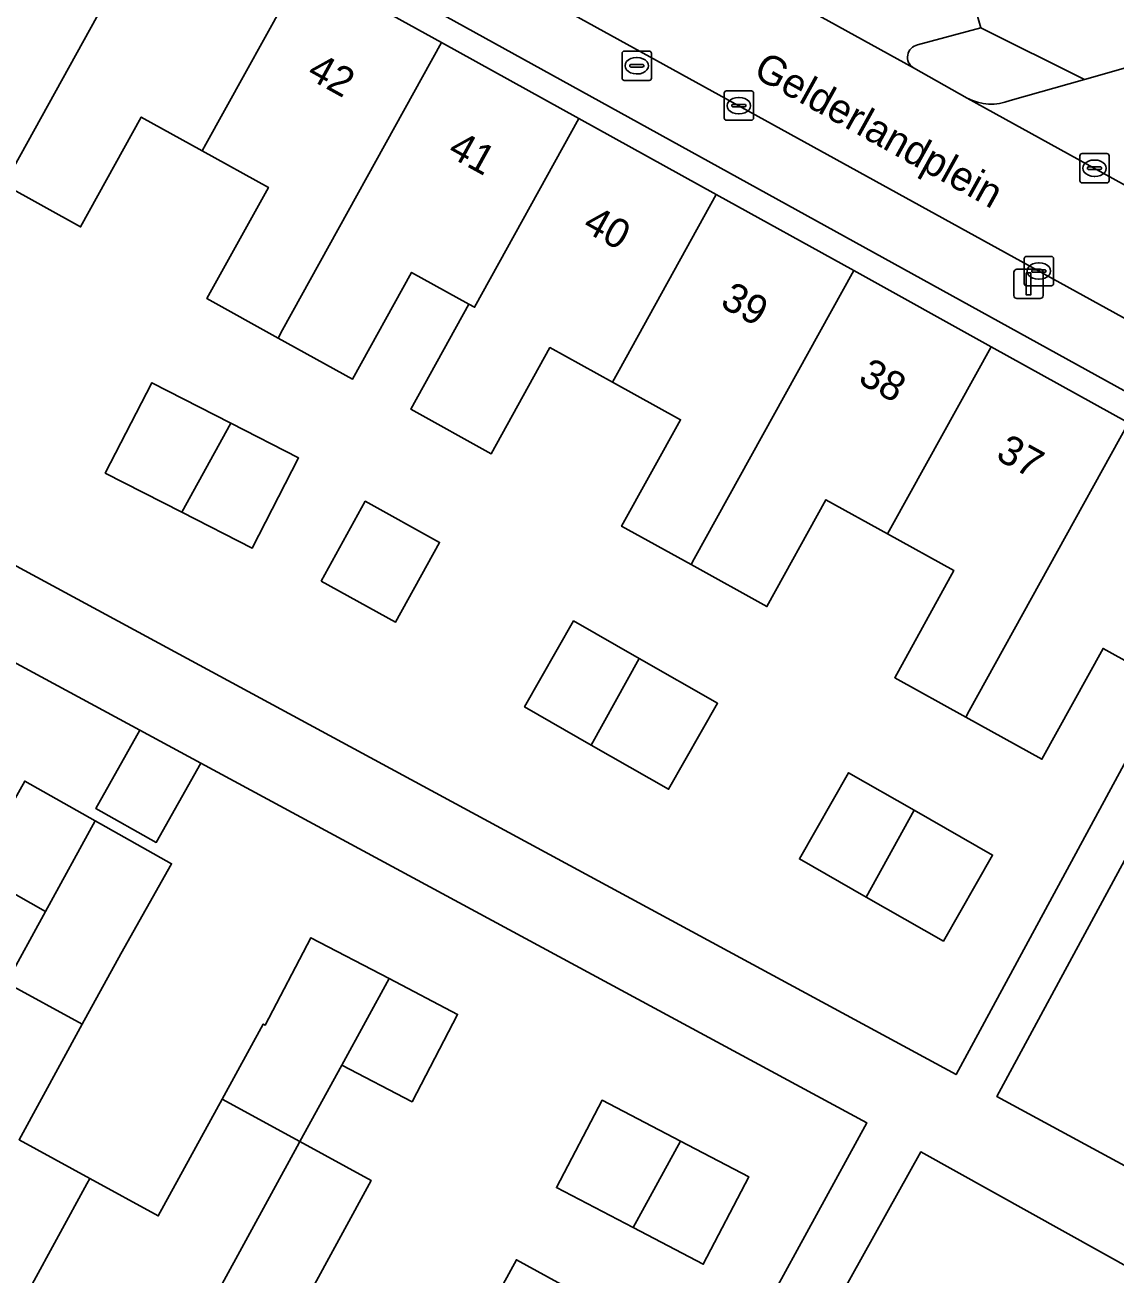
# Model space of a CAD drawing. Extents: x 158352 to 159489, y 383828 to 384603.
# Drawn here: x 158932.65 to 158969.84, y 384056.16 to 384098.81 of the extents above; entities that cross this region are included whole.
import ezdxf

# ---------------------------------------------------------------- set-up
doc = ezdxf.new("R2010")
doc.units = 0
for name, color, linetype in [('IMGEO_Brandkraan', 7, 'Continuous'), ('IMGEO_Erf', 7, 'Continuous'), ('IMGEO_Groenvoorziening', 7, 'Continuous'), ('IMGEO_Kolk', 7, 'Continuous'), ('IMGEO_Lichtmast', 7, 'Continuous'), ('IMGEO_Openbare_ruimte_label', 7, 'Continuous'), ('IMGEO_Pand', 7, 'Continuous'), ('IMGEO_Pand_nummerreeks', 7, 'Continuous'), ('IMGEO_Parkeervlak_open', 7, 'Continuous'), ('IMGEO_Rijbaan_lokaal_open', 7, 'Continuous'), ('IMGEO_Voetpad_open', 7, 'Continuous')]:
    doc.layers.add(name, color=color, linetype=linetype)

msp = doc.modelspace()

# ---------------------------------------------------------------- linework, layer by layer
at = {"layer": 'IMGEO_Brandkraan'}
for p, q in [((158953.019, 384096.99), (158953.019, 384097.842)), ((158953.094, 384097.916), (158953.946, 384097.916)), ((158953.507, 384097.696), (158953.532, 384097.696)), ((158954.02, 384097.842), (158954.02, 384096.99)), ((158953.278, 384097.41), (158953.278, 384097.422)), ((158953.716, 384097.373), (158953.318, 384097.373)), ((158953.321, 384097.459), (158953.719, 384097.459)), ((158953.762, 384097.422), (158953.762, 384097.41)), ((158953.946, 384096.916), (158953.094, 384096.916)), ((158953.53, 384097.136), (158953.505, 384097.136))]:
    msp.add_line(p, q, dxfattribs=at)
for points in [[(158953.019, 384096.99), (158953.019, 384097.842)], [(158953.094, 384097.916), (158953.946, 384097.916)], [(158954.02, 384097.842), (158954.02, 384096.99)], [(158953.946, 384096.916), (158953.094, 384096.916)]]:
    msp.add_lwpolyline(points, dxfattribs=at)
for centre, radius, start, end in [((158953.096, 384097.84), 0.0765, 91.552, 178.448), ((158953.096, 384097.84), 0.0765, 91.552, 178.448), ((158953.944, 384097.84), 0.0765, 1.552, 88.448), ((158953.944, 384097.84), 0.0765, 1.552, 88.448), ((158953.318, 384097.419), 0.0403, 85.8775, 175.7526), ((158953.315, 384097.409), 0.0366, 178.938, 274.7102), ((158953.719, 384097.416), 0.043, 264.8664, 352.4533), ((158953.723, 384097.421), 0.0386, 1.7309, 96.639), ((158953.096, 384096.992), 0.0765, 181.552, 268.448), ((158953.096, 384096.992), 0.0765, 181.552, 268.448), ((158953.944, 384096.992), 0.0765, 271.552, 358.448), ((158953.944, 384096.992), 0.0765, 271.552, 358.448)]:
    msp.add_arc(centre, radius, start, end, dxfattribs=at)
for centre, major_axis, ratio, start_param, end_param in [((158953.506, 384097.416), (-0.387, 0.002), 0.722429, 4.712389, 7.853982), ((158953.531, 384097.416), (-0.39, 0.002), 0.717154, 1.570796, 4.712389)]:
    msp.add_ellipse(centre, major_axis=major_axis, ratio=ratio, start_param=start_param, end_param=end_param, dxfattribs=at)
at = {"layer": 'IMGEO_Erf'}
for points in [[(158933.094, 384106.786), (158932.685, 384106.046), (158937.479, 384103.394), (158942.168, 384100.8), (158946.855, 384098.207), (158951.544, 384095.613), (158956.233, 384093.019), (158960.921, 384090.426), (158965.609, 384087.832), (158970.298, 384085.238), (158975.09, 384082.587), (158975.522, 384083.371)], [(158940.392, 384080.958), (158937.992, 384082.186), (158935.383, 384083.522), (158936.974, 384086.601), (158939.671, 384085.221), (158941.983, 384084.038)], [(158942.746, 384079.837), (158944.253, 384082.561), (158946.79, 384081.157), (158945.282, 384078.433)], [(158956.279, 384075.671), (158954.603, 384072.736), (158951.967, 384074.241), (158949.689, 384075.542), (158951.365, 384078.477), (158953.604, 384077.198)], [(158962.982, 384072.017), (158965.658, 384070.489), (158963.982, 384067.554), (158961.346, 384069.059), (158959.068, 384070.36), (158960.744, 384073.295)], [(158952.337, 384062.126), (158955.007, 384060.732), (158957.346, 384059.511), (158955.789, 384056.53), (158953.393, 384057.781), (158950.78, 384059.145)]]:
    msp.add_lwpolyline(points, close=True, dxfattribs=at)
for points in [[(158921.794, 384086.055), (158964.417, 384062.999), (158971.625, 384076.324), (158969.431, 384077.538), (158967.341, 384073.76), (158964.742, 384075.198), (158962.32, 384076.538), (158964.343, 384080.196), (158962.078, 384081.449), (158959.976, 384082.611), (158957.961, 384078.967), (158955.374, 384080.398), (158953.004, 384081.709), (158955.012, 384085.339), (158952.693, 384086.622), (158950.558, 384087.803), (158948.555, 384084.182), (158945.807, 384085.703), (158947.789, 384089.284), (158945.835, 384090.364), (158943.82, 384086.723), (158941.279, 384088.128), (158938.852, 384089.471), (158940.951, 384093.266), (158938.691, 384094.516), (158936.613, 384095.666), (158934.541, 384091.919), (158931.93, 384093.364)], [(158954.496, 384048.805), (158961.366, 384061.361), (158938.65, 384073.63), (158937.124, 384070.919), (158935.059, 384072.082), (158936.565, 384074.756), (158921.577, 384082.851)], [(158990.046, 384066.987), (158987.924, 384063.135), (158985.799, 384064.306), (158984.089, 384061.206), (158986.023, 384060.102), (158984.521, 384057.472), (158982.627, 384058.554), (158979.77, 384060.185), (158982.916, 384065.895), (158985.004, 384069.685), (158983.643, 384070.435), (158983.21, 384070.674), (158983.067, 384070.753), (158982.692, 384070.074), (158980.296, 384071.394), (158978.28, 384067.734), (158975.852, 384069.072), (158973.211, 384070.527), (158975.3, 384074.318), (158973.016, 384075.577), (158965.806, 384062.248), (158975.234, 384057.148), (158974.277, 384055.46)], [(158932.638, 384073.013), (158935.043, 384071.658), (158937.647, 384070.192), (158935.917, 384067.121), (158934.6, 384064.721), (158932.443, 384060.779), (158934.855, 384059.459), (158937.193, 384058.18), (158939.374, 384062.166), (158940.773, 384064.724), (158940.842, 384064.688), (158942.399, 384067.669), (158945.069, 384066.275), (158947.408, 384065.054), (158945.851, 384062.073), (158943.454, 384063.325), (158942.026, 384060.715), (158944.46, 384059.383), (158942.315, 384055.462)], [(158932.02, 384066.133), (158933.351, 384068.566), (158930.908, 384069.942)], [(158973.066, 384054.886), (158963.209, 384060.366), (158956.08, 384047.576)], [(158947.265, 384052.754), (158949.415, 384056.683), (158952.013, 384055.261)]]:
    msp.add_lwpolyline(points, dxfattribs=at)
at = {"layer": 'IMGEO_Groenvoorziening'}
msp.add_lwpolyline([(158964.545, 384101.231), (158965.262, 384098.706), (158968.795, 384096.946), (158971.072, 384097.592), (158971.754, 384095.244), (158974.148, 384095.924), (158974.853, 384093.537), (158977.211, 384094.225), (158977.896, 384091.885), (158980.286, 384092.523), (158980.979, 384090.171), (158983.364, 384090.835), (158984.066, 384088.461), (158986.448, 384089.138), (158987.145, 384086.756), (158993.223, 384083.365)], dxfattribs=at)
at = {"layer": 'IMGEO_Kolk'}
for p, q in [((158956.503, 384095.629), (158956.503, 384096.481)), ((158956.578, 384096.555), (158957.43, 384096.555)), ((158957.504, 384096.481), (158957.504, 384095.629)), ((158956.762, 384096.049), (158956.762, 384096.061)), ((158957.2, 384096.012), (158956.802, 384096.012)), ((158956.805, 384096.098), (158957.203, 384096.098)), ((158956.991, 384096.335), (158957.016, 384096.335)), ((158957.246, 384096.061), (158957.246, 384096.049)), ((158957.43, 384095.555), (158956.578, 384095.555)), ((158957.014, 384095.775), (158956.989, 384095.775)), ((158968.636, 384093.494), (158968.636, 384094.346)), ((158968.711, 384094.42), (158969.563, 384094.42)), ((158969.637, 384094.346), (158969.637, 384093.494)), ((158968.895, 384093.914), (158968.895, 384093.926)), ((158969.333, 384093.877), (158968.935, 384093.877)), ((158968.938, 384093.963), (158969.336, 384093.963)), ((158969.124, 384094.2), (158969.149, 384094.2)), ((158969.379, 384093.926), (158969.379, 384093.914)), ((158969.563, 384093.42), (158968.711, 384093.42)), ((158969.147, 384093.64), (158969.122, 384093.64)), ((158966.739, 384089.987), (158966.739, 384090.839)), ((158966.814, 384090.913), (158967.666, 384090.913)), ((158967.74, 384090.839), (158967.74, 384089.987)), ((158966.998, 384090.407), (158966.998, 384090.419)), ((158967.041, 384090.456), (158967.439, 384090.456)), ((158967.227, 384090.693), (158967.252, 384090.693)), ((158967.482, 384090.419), (158967.482, 384090.407)), ((158967.436, 384090.37), (158967.038, 384090.37)), ((158967.25, 384090.133), (158967.225, 384090.133)), ((158967.666, 384089.913), (158966.814, 384089.913))]:
    msp.add_line(p, q, dxfattribs=at)
for points in [[(158956.503, 384095.629), (158956.503, 384096.481)], [(158956.578, 384096.555), (158957.43, 384096.555)], [(158957.504, 384096.481), (158957.504, 384095.629)], [(158957.43, 384095.555), (158956.578, 384095.555)], [(158968.636, 384093.494), (158968.636, 384094.346)], [(158968.711, 384094.42), (158969.563, 384094.42)], [(158969.637, 384094.346), (158969.637, 384093.494)], [(158969.563, 384093.42), (158968.711, 384093.42)], [(158966.739, 384089.987), (158966.739, 384090.839)], [(158966.814, 384090.913), (158967.666, 384090.913)], [(158967.74, 384090.839), (158967.74, 384089.987)], [(158967.666, 384089.913), (158966.814, 384089.913)]]:
    msp.add_lwpolyline(points, dxfattribs=at)
for centre, radius, start, end in [((158956.58, 384096.479), 0.0765, 91.552, 178.448), ((158956.58, 384096.479), 0.0765, 91.552, 178.448), ((158957.428, 384096.479), 0.0765, 1.552, 88.448), ((158957.428, 384096.479), 0.0765, 1.552, 88.448), ((158956.802, 384096.058), 0.0403, 85.8775, 175.7526), ((158956.799, 384096.048), 0.0366, 178.938, 274.7102), ((158957.203, 384096.055), 0.043, 264.8664, 352.4533), ((158957.207, 384096.06), 0.0386, 1.7309, 96.639), ((158956.58, 384095.631), 0.0765, 181.552, 268.448), ((158956.58, 384095.631), 0.0765, 181.552, 268.448), ((158957.428, 384095.631), 0.0765, 271.552, 358.448), ((158957.428, 384095.631), 0.0765, 271.552, 358.448), ((158968.713, 384094.344), 0.0765, 91.552, 178.448), ((158968.713, 384094.344), 0.0765, 91.552, 178.448), ((158969.561, 384094.344), 0.0765, 1.552, 88.448), ((158969.561, 384094.344), 0.0765, 1.552, 88.448), ((158968.935, 384093.923), 0.0403, 85.8775, 175.7526), ((158968.932, 384093.913), 0.0366, 178.938, 274.7102), ((158969.336, 384093.92), 0.043, 264.8664, 352.4533), ((158969.34, 384093.925), 0.0386, 1.7309, 96.639), ((158968.713, 384093.496), 0.0765, 181.552, 268.448), ((158968.713, 384093.496), 0.0765, 181.552, 268.448), ((158969.561, 384093.496), 0.0765, 271.552, 358.448), ((158969.561, 384093.496), 0.0765, 271.552, 358.448), ((158966.816, 384090.837), 0.0765, 91.552, 178.448), ((158966.816, 384090.837), 0.0765, 91.552, 178.448), ((158967.664, 384090.837), 0.0765, 1.552, 88.448), ((158967.664, 384090.837), 0.0765, 1.552, 88.448), ((158967.038, 384090.416), 0.0403, 85.8775, 175.7526), ((158967.035, 384090.406), 0.0366, 178.938, 274.7102), ((158967.439, 384090.413), 0.043, 264.8664, 352.4533), ((158967.443, 384090.418), 0.0386, 1.7309, 96.639), ((158966.816, 384089.989), 0.0765, 181.552, 268.448), ((158966.816, 384089.989), 0.0765, 181.552, 268.448), ((158967.664, 384089.989), 0.0765, 271.552, 358.448), ((158967.664, 384089.989), 0.0765, 271.552, 358.448)]:
    msp.add_arc(centre, radius, start, end, dxfattribs=at)
for centre, major_axis, ratio, start_param, end_param in [((158956.99, 384096.055), (-0.387, 0.002), 0.722429, 4.712389, 7.853982), ((158957.015, 384096.055), (-0.39, 0.002), 0.717154, 1.570796, 4.712389), ((158969.123, 384093.92), (-0.387, 0.002), 0.722429, 4.712389, 7.853982), ((158969.148, 384093.92), (-0.39, 0.002), 0.717154, 1.570796, 4.712389), ((158967.226, 384090.413), (-0.387, 0.002), 0.722429, 4.712389, 7.853982), ((158967.251, 384090.413), (-0.39, 0.002), 0.717154, 1.570796, 4.712389)]:
    msp.add_ellipse(centre, major_axis=major_axis, ratio=ratio, start_param=start_param, end_param=end_param, dxfattribs=at)
at = {"layer": 'IMGEO_Lichtmast'}
for p, q in [((158966.49, 384090.475), (158967.28, 384090.475)), ((158967.28, 384090.475), (158966.49, 384090.475)), ((158966.39, 384089.575), (158966.39, 384090.375)), ((158966.39, 384090.375), (158966.39, 384089.575)), ((158967.38, 384090.375), (158967.38, 384089.575)), ((158967.38, 384089.575), (158967.38, 384090.375)), ((158967.28, 384089.475), (158966.49, 384089.475)), ((158966.49, 384089.475), (158967.28, 384089.475))]:
    msp.add_line(p, q, dxfattribs=at)
msp.add_lwpolyline([(158966.81, 384090.35), (158966.96, 384090.35), (158966.96, 384089.6), (158966.81, 384089.6), (158966.81, 384090.35)], dxfattribs=at)
for centre, start, end in [((158966.49, 384090.375), 90, 180), ((158966.49, 384090.375), 90, 180), ((158967.28, 384090.375), 0, 90), ((158967.28, 384090.375), 360, 90), ((158966.49, 384089.575), 180, 270), ((158966.49, 384089.575), 180, 270), ((158967.28, 384089.575), 270, 0), ((158967.28, 384089.575), 270, 0)]:
    msp.add_arc(centre, 0.1, start, end, dxfattribs=at)
at = {"layer": 'IMGEO_Pand'}
for points in [[(158937.479, 384103.394), (158932.685, 384106.046), (158930.265, 384101.672), (158929.216, 384099.776), (158931.669, 384098.419), (158929.589, 384094.659), (158931.93, 384093.364), (158932.034, 384093.551)], [(158938.691, 384094.516), (158938.817, 384094.745), (158942.168, 384100.8), (158937.479, 384103.394), (158932.034, 384093.551), (158931.93, 384093.364), (158934.541, 384091.919), (158936.613, 384095.666)], [(158938.691, 384094.516), (158940.951, 384093.266), (158938.852, 384089.471), (158941.279, 384088.128), (158941.432, 384088.404), (158946.855, 384098.207), (158942.168, 384100.8), (158938.817, 384094.745)], [(158951.544, 384095.613), (158946.855, 384098.207), (158941.432, 384088.404), (158941.279, 384088.128), (158943.82, 384086.723), (158945.835, 384090.364), (158947.789, 384089.284), (158947.983, 384089.177)], [(158951.544, 384095.613), (158947.983, 384089.177), (158947.789, 384089.284), (158945.807, 384085.703), (158948.555, 384084.182), (158950.558, 384087.803), (158952.693, 384086.622), (158952.917, 384087.026), (158956.233, 384093.019)], [(158960.921, 384090.426), (158956.233, 384093.019), (158952.917, 384087.026), (158952.693, 384086.622), (158955.012, 384085.339), (158953.004, 384081.709), (158955.374, 384080.398), (158955.482, 384080.594)], [(158962.078, 384081.449), (158962.249, 384081.758), (158965.609, 384087.832), (158960.921, 384090.426), (158955.482, 384080.594), (158955.374, 384080.398), (158957.961, 384078.967), (158959.976, 384082.611)], [(158962.078, 384081.449), (158964.343, 384080.196), (158962.32, 384076.538), (158964.742, 384075.198), (158964.861, 384075.412), (158970.298, 384085.238), (158965.609, 384087.832), (158962.249, 384081.758)], [(158937.992, 384082.186), (158939.671, 384085.221), (158936.974, 384086.601), (158935.383, 384083.522)], [(158937.992, 384082.186), (158940.392, 384080.958), (158941.983, 384084.038), (158939.671, 384085.221)], [(158964.742, 384075.198), (158967.341, 384073.76), (158969.431, 384077.538), (158971.625, 384076.324), (158972.67, 384078.212), (158975.09, 384082.587), (158970.298, 384085.238), (158964.861, 384075.412)], [(158942.746, 384079.837), (158945.282, 384078.433), (158946.79, 384081.157), (158944.253, 384082.561)], [(158953.604, 384077.198), (158951.365, 384078.477), (158949.689, 384075.542), (158951.967, 384074.241)], [(158953.604, 384077.198), (158951.967, 384074.241), (158954.603, 384072.736), (158956.279, 384075.671)], [(158938.65, 384073.63), (158936.565, 384074.756), (158935.059, 384072.082), (158937.124, 384070.919)], [(158933.351, 384068.566), (158935.043, 384071.658), (158932.638, 384073.013), (158930.908, 384069.942)], [(158962.982, 384072.017), (158960.744, 384073.295), (158959.068, 384070.36), (158961.346, 384069.059)], [(158937.647, 384070.192), (158935.043, 384071.658), (158933.351, 384068.566), (158932.02, 384066.133), (158934.6, 384064.721), (158935.917, 384067.121)], [(158962.982, 384072.017), (158961.346, 384069.059), (158963.982, 384067.554), (158965.658, 384070.489)], [(158945.069, 384066.275), (158942.399, 384067.669), (158940.842, 384064.688), (158940.773, 384064.724), (158939.374, 384062.166), (158942.026, 384060.715), (158943.454, 384063.325)], [(158930.874, 384052.184), (158934.756, 384059.278), (158934.855, 384059.459), (158932.443, 384060.779), (158934.6, 384064.721), (158932.02, 384066.133), (158931.879, 384065.875), (158925.883, 384054.914)], [(158943.454, 384063.325), (158945.851, 384062.073), (158947.408, 384065.054), (158945.069, 384066.275)], [(158930.874, 384052.184), (158935.865, 384049.453), (158941.937, 384060.551), (158942.026, 384060.715), (158939.374, 384062.166), (158937.193, 384058.18), (158934.855, 384059.459), (158934.756, 384059.278)], [(158955.007, 384060.732), (158952.337, 384062.126), (158950.78, 384059.145), (158953.393, 384057.781)], [(158940.856, 384046.723), (158944.74, 384053.821), (158944.872, 384054.063), (158942.315, 384055.462), (158944.46, 384059.383), (158942.026, 384060.715), (158941.937, 384060.551), (158935.865, 384049.453)], [(158955.007, 384060.732), (158953.393, 384057.781), (158955.789, 384056.53), (158957.346, 384059.511)], [(158945.847, 384043.992), (158951.875, 384055.008), (158952.013, 384055.261), (158949.415, 384056.683), (158947.265, 384052.754), (158944.872, 384054.063), (158944.74, 384053.821), (158940.856, 384046.723)]]:
    msp.add_lwpolyline(points, close=True, dxfattribs=at)
at = {"layer": 'IMGEO_Parkeervlak_open'}
for points in [[(158939.722, 384110.159), (158962.964, 384097.342)], [(158963.102, 384098.127), (158965.262, 384098.706), (158964.545, 384101.231), (158962.166, 384100.568), (158961.454, 384102.926), (158959.095, 384102.257), (158958.38, 384104.625), (158956.001, 384103.961), (158955.306, 384106.336)], [(158985.002, 384086.142), (158987.145, 384086.756), (158986.448, 384089.138), (158984.066, 384088.461), (158983.364, 384090.835), (158980.979, 384090.171), (158980.286, 384092.523), (158977.896, 384091.885), (158977.211, 384094.225), (158974.853, 384093.537), (158974.148, 384095.924), (158971.754, 384095.244), (158971.072, 384097.592), (158968.795, 384096.946), (158966.265, 384096.229)], [(158964.795, 384096.313), (158984.881, 384085.238)]]:
    msp.add_lwpolyline(points, dxfattribs=at)
for centre, radius, start, end in [((158963.184, 384097.708), 0.427, 101.1254, 238.9336), ((158965.622, 384097.879), 1.771, 242.1688, 291.2902)]:
    msp.add_arc(centre, radius, start, end, dxfattribs=at)
at = {"layer": 'IMGEO_Rijbaan_lokaal_open'}
msp.add_lwpolyline([(158962.964, 384097.342), (158939.722, 384110.159), (158937.868, 384111.172), (158936.878, 384111.713), (158934.943, 384108.215), (158935.936, 384107.668), (158938.625, 384106.185), (158984.088, 384081.129), (158986.007, 384084.613), (158984.881, 384085.238), (158964.795, 384096.313)], close=True, dxfattribs=at)
at = {"layer": 'IMGEO_Voetpad_open'}
for points in [[(159000, 384072.359), (158986.803, 384079.633), (158984.088, 384081.129), (158938.625, 384106.185), (158935.936, 384107.668), (158934.943, 384108.215), (158931.899, 384109.893), (158906.767, 384123.744)], [(158933.094, 384106.786), (158975.522, 384083.371), (158976.894, 384082.614), (158981.639, 384079.995), (158981.82, 384079.895), (158986.622, 384077.249), (158986.501, 384076.982), (158991.322, 384074.324)], [(158965.262, 384098.706), (158963.102, 384098.127)], [(158966.265, 384096.229), (158968.795, 384096.946), (158965.262, 384098.706)], [(158962.964, 384097.342), (158964.795, 384096.313)], [(158974.277, 384055.46), (158975.234, 384057.148), (158965.806, 384062.248), (158973.016, 384075.577), (158974.064, 384077.478), (158976.476, 384081.857), (158976.894, 384082.614), (158975.522, 384083.371), (158975.09, 384082.587), (158972.67, 384078.212), (158971.625, 384076.324), (158964.417, 384062.999), (158921.794, 384086.055)], [(158921.577, 384082.851), (158936.565, 384074.756), (158938.65, 384073.63), (158961.366, 384061.361), (158954.496, 384048.805)], [(158956.08, 384047.576), (158963.209, 384060.366), (158973.066, 384054.886)]]:
    msp.add_lwpolyline(points, dxfattribs=at)
for centre, radius, start, end in [((158963.184, 384097.708), 0.427, 101.1254, 238.9336), ((158965.622, 384097.879), 1.771, 242.1688, 291.2902)]:
    msp.add_arc(centre, radius, start, end, dxfattribs=at)

# ---------------------------------------------------------------- texts
at = {"layer": 'IMGEO_Openbare_ruimte_label'}
msp.add_text('Gelderlandplein', height=1, rotation=331.001, dxfattribs=at).set_placement((158957.448, 384097.064))
at = {"layer": 'IMGEO_Pand_nummerreeks'}
for s, p in [('42', (158942.218, 384097.023)), ('41', (158947.021, 384094.367)), ('40', (158951.626, 384091.819)), ('39', (158956.324, 384089.219)), ('38', (158961.029, 384086.617)), ('37', (158965.727, 384084.018))]:
    msp.add_text(s, height=1, rotation=331.0491, dxfattribs=at).set_placement(p)

doc.saveas('drawing.dxf')
